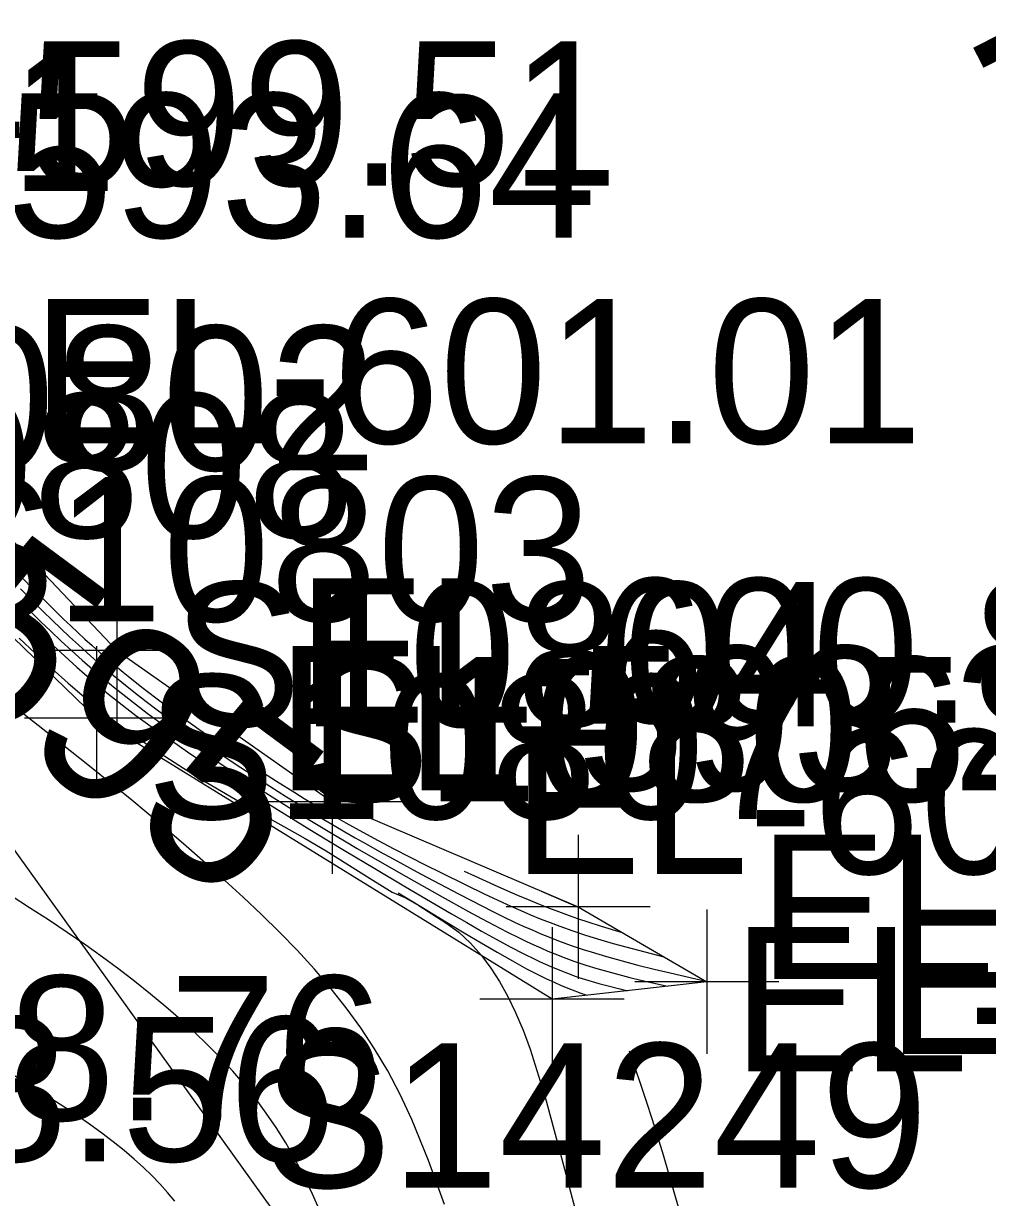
# Model space of a CAD drawing. Extents: x 1729869 to 1735532, y 648588 to 653771.
# Drawn here: x 1730682.05 to 1730708.78, y 652641.94 to 652674.48 of the extents above; entities that cross this region are included whole.
import ezdxf

# ---------------------------------------------------------------- set-up
doc = ezdxf.new("R2010")
doc.units = 0
for name, color, linetype in [('SURVEY - CENTERLINE - Preliminary Curve Text', 7, 'Continuous'), ('SURVEY - CONTOURS - Index with Text', 7, 'Continuous'), ('SURVEY - CONTOURS - Intermediate with optional Text', 7, 'Continuous'), ('SURVEY - DRAINAGE - Storm Sewer', 7, 'Continuous'), ('SURVEY - DTM - Breaklines', 7, 'Continuous'), ('SURVEY - DTM - Breaklines - Points - Elevations', 7, 'Continuous'), ('SURVEY - DTM - Breaklines - Points - Locators', 7, 'Continuous'), ('SURVEY - DTM - Breaklines - Points - Numbers', 7, 'Continuous'), ('SURVEY - NON-TRANSPORTATION - Features', 7, 'Continuous'), ('SURVEY - NON-TRANSPORTATION - Features - Points - Elevations', 7, 'Continuous'), ('SURVEY - NON-TRANSPORTATION - Features - Points - Locators', 7, 'Continuous'), ('SURVEY - NON-TRANSPORTATION - Features - Points - Numbers', 7, 'Continuous'), ('SURVEY - TRANSPORTATION - Features - Points - Elevations', 7, 'Continuous'), ('SURVEY - UTILITIES - Electric (Lighting) - Points - Numbers', 7, 'Continuous')]:
    doc.layers.add(name, color=color, linetype=linetype)

msp = doc.modelspace()

# ---------------------------------------------------------------- linework, layer by layer
at = {"layer": 'SURVEY - CONTOURS - Index with Text'}
for points in [[(1730694.271, 652650.98), (1730694.556, 652650.849), (1730695.101, 652650.604), (1730695.451, 652650.45), (1730695.751, 652650.321), (1730696.043, 652650.198), (1730696.329, 652650.08), (1730696.608, 652649.969), (1730696.881, 652649.864), (1730697.256, 652649.728), (1730697.47, 652649.653), (1730697.67, 652649.587), (1730698.065, 652649.461), (1730698.649, 652649.283)], [(1730692.444, 652650.378), (1730692.852, 652650.13), (1730693.784, 652649.566), (1730694.269, 652649.274), (1730694.739, 652648.995), (1730695.189, 652648.733), (1730695.612, 652648.492), (1730696.002, 652648.279), (1730696.29, 652648.129), (1730696.555, 652647.998), (1730696.764, 652647.901), (1730696.959, 652647.816), (1730697.217, 652647.71), (1730697.505, 652647.602), (1730697.675, 652647.541)], [(1730698.844, 652645.998), (1730699.158, 652645.075), (1730699.315, 652644.604), (1730699.472, 652644.123), (1730699.629, 652643.629), (1730699.786, 652643.116), (1730700.102, 652642.03), (1730700.432, 652640.885), (1730700.792, 652639.709), (1730701.197, 652638.529), (1730701.663, 652637.371), (1730702.205, 652636.261), (1730702.761, 652635.334), (1730703.384, 652634.474), (1730704.067, 652633.688), (1730704.804, 652632.984), (1730705.59, 652632.368), (1730706.419, 652631.847), (1730707.126, 652631.494), (1730707.853, 652631.198), (1730708.596, 652630.948), (1730709.352, 652630.733), (1730710.115, 652630.54), (1730710.883, 652630.359)]]:
    msp.add_lwpolyline(points, dxfattribs=at)
at = {"layer": 'SURVEY - CONTOURS - Intermediate with optional Text'}
for points in [[(1730681.904, 652659.23), (1730682.261, 652658.866), (1730682.616, 652658.509), (1730682.967, 652658.162), (1730683.165, 652657.969), (1730683.363, 652657.781), (1730683.56, 652657.595), (1730683.758, 652657.413), (1730683.956, 652657.233), (1730684.285, 652656.943), (1730684.548, 652656.718), (1730684.816, 652656.495), (1730684.952, 652656.384), (1730685.332, 652656.083), (1730685.721, 652655.785), (1730686.117, 652655.491), (1730686.514, 652655.202), (1730686.912, 652654.92), (1730687.306, 652654.646), (1730687.727, 652654.358), (1730688.143, 652654.08), (1730688.554, 652653.808), (1730689.063, 652653.48), (1730689.574, 652653.159), (1730689.832, 652653), (1730690.093, 652652.843), (1730690.537, 652652.581), (1730690.993, 652652.32), (1730691.464, 652652.059), (1730691.886, 652651.832), (1730692.317, 652651.605), (1730692.753, 652651.381), (1730693.191, 652651.159), (1730693.626, 652650.941), (1730694.314, 652650.602), (1730694.823, 652650.355), (1730695.321, 652650.121), (1730695.567, 652650.01), (1730695.838, 652649.889), (1730696.109, 652649.773), (1730696.379, 652649.662), (1730696.65, 652649.555), (1730696.921, 652649.453), (1730697.281, 652649.325), (1730697.63, 652649.21), (1730698.058, 652649.079), (1730698.402, 652648.98), (1730698.749, 652648.885), (1730699.1, 652648.792), (1730699.807, 652648.61)], [(1730681.97, 652658.806), (1730682.286, 652658.489), (1730682.601, 652658.178), (1730682.845, 652657.94), (1730683.088, 652657.706), (1730683.332, 652657.477), (1730683.575, 652657.252), (1730683.819, 652657.031), (1730684.182, 652656.713), (1730684.537, 652656.414), (1730684.778, 652656.217), (1730685.113, 652655.951), (1730685.454, 652655.689), (1730685.8, 652655.43), (1730686.15, 652655.176), (1730686.5, 652654.926), (1730686.851, 652654.682), (1730687.376, 652654.324), (1730687.898, 652653.977), (1730688.418, 652653.637), (1730688.882, 652653.34), (1730689.348, 652653.046), (1730689.82, 652652.754), (1730690.383, 652652.414), (1730690.669, 652652.244), (1730690.959, 652652.075), (1730691.252, 652651.906), (1730691.55, 652651.737), (1730691.924, 652651.528), (1730692.302, 652651.32), (1730693.064, 652650.909), (1730694.136, 652650.341), (1730694.756, 652650.019), (1730695.062, 652649.864), (1730695.365, 652649.715), (1730695.667, 652649.571), (1730695.909, 652649.46), (1730696.151, 652649.352), (1730696.394, 652649.249), (1730696.637, 652649.15), (1730696.882, 652649.055), (1730697.238, 652648.925), (1730697.566, 652648.813), (1730697.788, 652648.742), (1730698.212, 652648.615), (1730698.646, 652648.494), (1730699.087, 652648.379), (1730699.534, 652648.268), (1730699.983, 652648.161), (1730700.965, 652647.936)], [(1730681.634, 652658.44), (1730682.206, 652657.878), (1730682.537, 652657.559), (1730682.869, 652657.246), (1730683.201, 652656.938), (1730683.533, 652656.639), (1730683.955, 652656.27), (1730684.228, 652656.041), (1730684.411, 652655.891), (1730684.662, 652655.69), (1730684.916, 652655.493), (1730685.172, 652655.299), (1730685.43, 652655.108), (1730685.693, 652654.92), (1730685.959, 652654.732), (1730686.311, 652654.489), (1730686.669, 652654.248), (1730687.033, 652654.008), (1730687.401, 652653.768), (1730688.146, 652653.292), (1730689.099, 652652.694), (1730690.112, 652652.067), (1730690.948, 652651.558), (1730691.79, 652651.052), (1730692.645, 652650.546), (1730693.92, 652649.801), (1730694.341, 652649.557), (1730694.755, 652649.321), (1730695.158, 652649.096), (1730695.548, 652648.885), (1730695.922, 652648.691), (1730696.23, 652648.539), (1730696.379, 652648.469), (1730696.526, 652648.402), (1730696.669, 652648.339), (1730696.919, 652648.235), (1730697.135, 652648.151), (1730697.346, 652648.075), (1730697.449, 652648.039), (1730697.637, 652647.978), (1730697.822, 652647.922), (1730698.005, 652647.87), (1730698.185, 652647.821), (1730698.582, 652647.719), (1730698.793, 652647.667)], [(1730681.961, 652658.464), (1730682.241, 652658.187), (1730682.528, 652657.907), (1730682.815, 652657.632), (1730683.101, 652657.361), (1730683.388, 652657.095), (1730683.676, 652656.835), (1730683.964, 652656.582), (1730684.278, 652656.314), (1730684.595, 652656.053), (1730684.888, 652655.82), (1730685.185, 652655.591), (1730685.486, 652655.365), (1730685.789, 652655.143), (1730686.096, 652654.924), (1730686.405, 652654.707), (1730686.713, 652654.496), (1730687.023, 652654.287), (1730687.335, 652654.08), (1730687.962, 652653.671), (1730688.701, 652653.199), (1730689.344, 652652.795), (1730689.902, 652652.451), (1730690.596, 652652.031), (1730690.948, 652651.821), (1730691.303, 652651.611), (1730691.993, 652651.211), (1730692.661, 652650.832), (1730693.658, 652650.273), (1730694.391, 652649.866), (1730694.752, 652649.67), (1730695.106, 652649.481), (1730695.455, 652649.301), (1730695.797, 652649.13), (1730695.999, 652649.034), (1730696.198, 652648.941), (1730696.396, 652648.853), (1730696.591, 652648.769), (1730696.786, 652648.689), (1730697.09, 652648.571), (1730697.313, 652648.491), (1730697.535, 652648.415), (1730697.647, 652648.379), (1730697.951, 652648.285), (1730698.256, 652648.198), (1730698.561, 652648.116), (1730698.867, 652648.038), (1730699.172, 652647.964), (1730699.911, 652647.794)], [(1730681.932, 652657.442), (1730682.383, 652657.016), (1730682.836, 652656.599), (1730683.291, 652656.194), (1730683.803, 652655.759), (1730684.076, 652655.536), (1730684.377, 652655.299), (1730684.683, 652655.067), (1730684.994, 652654.839), (1730685.475, 652654.501), (1730685.973, 652654.168), (1730686.485, 652653.84), (1730687.009, 652653.516), (1730687.545, 652653.196), (1730688.188, 652652.823), (1730688.686, 652652.542), (1730689.274, 652652.216), (1730689.865, 652651.891), (1730690.448, 652651.548), (1730691.664, 652650.778), (1730692.275, 652650.402), (1730692.622, 652650.249), (1730693.017, 652650.032), (1730693.764, 652649.552), (1730694.119, 652649.291), (1730694.442, 652648.982), (1730694.747, 652648.64), (1730695.006, 652648.297), (1730695.25, 652647.922), (1730695.48, 652647.511), (1730695.697, 652647.063), (1730695.903, 652646.577), (1730696.099, 652646.051), (1730696.516, 652644.713), (1730696.921, 652643.213), (1730697.344, 652641.605)], [(1730693.725, 652641.738), (1730693.283, 652642.96), (1730692.823, 652644.095), (1730692.496, 652644.791), (1730692.15, 652645.444), (1730691.785, 652646.059), (1730691.401, 652646.64), (1730691.001, 652647.193), (1730690.584, 652647.722), (1730690.12, 652648.266), (1730689.641, 652648.789), (1730689.149, 652649.295), (1730688.649, 652649.784), (1730688.143, 652650.26), (1730687.635, 652650.725), (1730687.097, 652651.206), (1730686.562, 652651.675), (1730686.033, 652652.131), (1730685.512, 652652.571), (1730685.002, 652652.994), (1730684.506, 652653.398), (1730683.887, 652653.893), (1730682.593, 652654.914), (1730681.64, 652655.671)], [(1730690.423, 652641.218), (1730690.067, 652642.033), (1730689.825, 652642.535), (1730689.578, 652643.007), (1730689.323, 652643.453), (1730689.059, 652643.876), (1730688.785, 652644.278), (1730688.501, 652644.663), (1730688.184, 652645.059), (1730687.854, 652645.44), (1730687.511, 652645.809), (1730687.157, 652646.167), (1730686.79, 652646.517), (1730686.412, 652646.86), (1730686, 652647.219), (1730685.576, 652647.573), (1730685.142, 652647.92), (1730684.698, 652648.262), (1730684.244, 652648.598), (1730683.783, 652648.927), (1730683.267, 652649.282), (1730682.746, 652649.629), (1730682.224, 652649.969), (1730680.683, 652650.959)], [(1730696.406, 652650.431), (1730697.491, 652649.957)], [(1730686.251, 652641.836), (1730686.049, 652642.078), (1730685.837, 652642.314), (1730685.613, 652642.544), (1730685.376, 652642.771), (1730685.125, 652642.997), (1730684.843, 652643.236), (1730684.542, 652643.477), (1730684.223, 652643.72), (1730683.884, 652643.966), (1730683.525, 652644.215), (1730683.145, 652644.47), (1730682.362, 652644.971), (1730681.521, 652645.487)]]:
    msp.add_lwpolyline(points, dxfattribs=at)
at = {"layer": 'SURVEY - DRAINAGE - Storm Sewer'}
msp.add_line((1730596.591, 652770.017), (1730765.053, 652535.79), dxfattribs=at)
at = {"layer": 'SURVEY - DTM - Breaklines'}
msp.add_lwpolyline([(1730700.997, 652647.917), (1730696.706, 652647.431), (1730684.081, 652655.221), (1730668.238, 652670.545), (1730657.478, 652683.968), (1730643.207, 652702.92), (1730633.828, 652716.986), (1730631.849, 652720.636), (1730632.902, 652721.55)], dxfattribs=at)
at = {"layer": 'SURVEY - DTM - Breaklines - Points - Locators'}
for p, q in [((1730684.081, 652657.221), (1730684.081, 652653.221)), ((1730686.081, 652655.221), (1730682.081, 652655.221)), ((1730700.997, 652649.917), (1730700.997, 652645.917)), ((1730696.706, 652649.431), (1730696.706, 652645.431)), ((1730702.997, 652647.917), (1730698.997, 652647.917)), ((1730698.706, 652647.431), (1730694.706, 652647.431))]:
    msp.add_line(p, q, dxfattribs=at)
at = {"layer": 'SURVEY - NON-TRANSPORTATION - Features'}
msp.add_lwpolyline([(1730632.902, 652721.55), (1730636.338, 652714.333), (1730640.536, 652708.029), (1730647.132, 652700.226), (1730651.376, 652692.823), (1730655.231, 652689.361), (1730658.804, 652686.196), (1730664.883, 652681.359), (1730670.362, 652681.516), (1730673.375, 652677.57), (1730668.853, 652671.984), (1730677.291, 652664.84), (1730684.641, 652657.096), (1730690.61, 652652.907), (1730697.43, 652649.993), (1730700.997, 652647.917)], dxfattribs=at)
at = {"layer": 'SURVEY - NON-TRANSPORTATION - Features - Points - Locators'}
for p, q in [((1730684.641, 652659.096), (1730684.641, 652655.096)), ((1730686.641, 652657.096), (1730682.641, 652657.096)), ((1730690.61, 652654.907), (1730690.61, 652650.907)), ((1730692.61, 652652.907), (1730688.61, 652652.907)), ((1730697.43, 652651.993), (1730697.43, 652647.993)), ((1730699.43, 652649.993), (1730695.43, 652649.993)), ((1730700.997, 652649.917), (1730700.997, 652645.917)), ((1730702.997, 652647.917), (1730698.997, 652647.917))]:
    msp.add_line(p, q, dxfattribs=at)

# ---------------------------------------------------------------- texts
at = {"layer": 'SURVEY - CENTERLINE - Preliminary Curve Text'}
msp.add_text('DESIGN SPEED 00 MPH', height=5, rotation=296.9983, dxfattribs=at).set_placement((1730675.747, 652737.861))
at = {"layer": 'SURVEY - CONTOURS - Index with Text'}
msp.add_text('595', height=5, rotation=323.4676, dxfattribs=at).set_placement((1730678.875, 652656.594))
at = {"layer": 'SURVEY - DTM - Breaklines - Points - Elevations'}
for s, p in [('EL-593.64', (1730673.238, 652668.545)), ('EL-593.28', (1730689.081, 652653.221)), ('EL-597.97', (1730705.997, 652645.917)), ('EL-594.13', (1730701.706, 652645.431)), ('EL-588.76', (1730667.354, 652644.079))]:
    msp.add_text(s, height=4, dxfattribs=at).set_placement(p)
at = {"layer": 'SURVEY - DTM - Breaklines - Points - Numbers'}
for s, p in [('S10808', (1730672.794, 652660.221)), ('S10806', (1730689.647, 652652.917)), ('S10807', (1730685.466, 652652.431))]:
    msp.add_text(s, height=4, dxfattribs=at).set_placement(p)
at = {"layer": 'SURVEY - NON-TRANSPORTATION - Features - Points - Elevations'}
for s, p in [('EL-599.51', (1730673.853, 652669.984)), ('EL-601.01', (1730682.291, 652662.84)), ('EL-600.82', (1730689.641, 652655.096)), ('EL-600.70', (1730695.61, 652650.907)), ('EL-601.05', (1730702.43, 652647.993)), ('EL-597.97', (1730705.997, 652645.917))]:
    msp.add_text(s, height=4, dxfattribs=at).set_placement(p)
at = {"layer": 'SURVEY - NON-TRANSPORTATION - Features - Points - Numbers'}
for s, p in [('S10801', (1730666.209, 652669.84)), ('S10802', (1730673.401, 652662.096)), ('S10803', (1730679.37, 652657.907)), ('S10804', (1730686.19, 652654.993)), ('S10805', (1730689.757, 652652.917))]:
    msp.add_text(s, height=4, dxfattribs=at).set_placement(p)
at = {"layer": 'SURVEY - TRANSPORTATION - Features - Points - Elevations'}
msp.add_text('EL-588.56', height=4, dxfattribs=at).set_placement((1730666.035, 652642.941))
at = {"layer": 'SURVEY - UTILITIES - Electric (Lighting) - Points - Numbers'}
msp.add_text('S14249', height=4, dxfattribs=at).set_placement((1730688.686, 652642.211))

doc.saveas('drawing.dxf')
